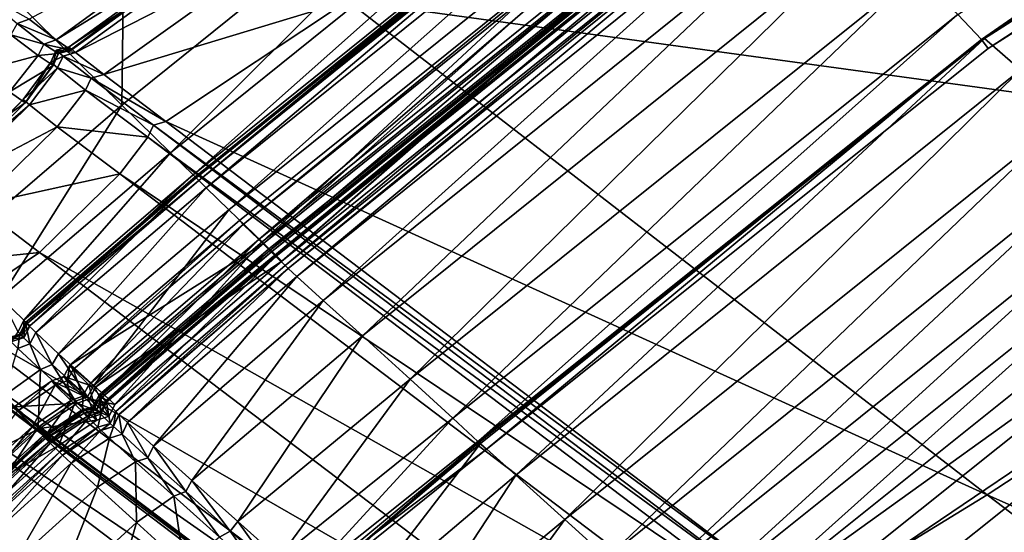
# Model space of a CAD drawing. Header units: millimetres. Extents: x 2387 to 13955, y -4964 to 364.
# Tile 208 of 656: x 6275 to 6290, y -4375 to -4367. Entities that reach past the tile are written whole.
import ezdxf

# ---------------------------------------------------------------- set-up
doc = ezdxf.new("R2010")
doc.units = ezdxf.units.MM
doc.header["$MEASUREMENT"] = 0
doc.layers.add('Predefinito', color=7, linetype='Continuous', true_color=0x000000)

msp = doc.modelspace()

# ---------------------------------------------------------------- linework, layer by layer
at = {"layer": 'Predefinito'}
for points in [[(6276.259, -4368.312, 440.65), (6268.627, -4360.802, 485.843), (6276.431, -4354.514, 485.832)], [(6276.431, -4354.514, 485.832), (6284.064, -4362.026, 440.634), (6276.259, -4368.312, 440.65)], [(6289.563, -4367.298, 16.179), (6289.201, -4366.909, 16.202), (6300.706, -4359.576, 16.2)], [(6300.706, -4359.576, 16.2), (6301.032, -4359.994, 16.173), (6289.563, -4367.298, 16.179)], [(6289.563, -4367.298, 16.179), (6301.032, -4359.994, 16.173), (6301.114, -4359.946, 15.65)], [(6301.114, -4359.946, 15.65), (6289.609, -4367.279, 15.651), (6289.563, -4367.298, 16.179)], [(6289.668, -4367.434, 16.347), (6289.563, -4367.298, 16.179), (6301.032, -4359.994, 16.173)], [(6301.032, -4359.994, 16.173), (6289.563, -4367.298, 16.179), (6289.668, -4367.434, 16.347)], [(6290.168, -4367.767, 14.741), (6289.609, -4367.279, 15.651), (6301.114, -4359.946, 15.65)], [(6301.032, -4359.994, 16.173), (6301.113, -4360.149, 16.339), (6289.668, -4367.434, 16.347)], [(6289.668, -4367.434, 16.347), (6301.113, -4360.149, 16.339), (6301.032, -4359.994, 16.173)], [(6268.627, -4360.802, 485.843), (6276.259, -4368.312, 440.65), (6273.631, -4370.565, 440.699)], [(6297.591, -4369.144, 730.455), (6287.687, -4361.092, 775.662), (6279.752, -4366.699, 775.645)], [(6287.687, -4361.092, 775.662), (6297.591, -4369.144, 730.455), (6309.516, -4362.846, 730.475)], [(6277.011, -4369.05, 435.609), (6276.259, -4368.312, 440.65), (6284.064, -4362.026, 440.634)], [(6284.064, -4362.026, 440.634), (6284.812, -4362.769, 435.589), (6277.011, -4369.05, 435.609)], [(6277.362, -4369.394, 433.82), (6277.011, -4369.05, 435.609), (6284.812, -4362.769, 435.589)], [(6284.812, -4362.769, 435.589), (6285.149, -4363.123, 433.804), (6277.362, -4369.394, 433.82)], [(6277.449, -4369.478, 433.643), (6277.362, -4369.394, 433.82), (6285.149, -4363.123, 433.804)], [(6277.562, -4369.593, 430.067), (6277.39, -4369.424, 432.485), (6285.19, -4363.141, 432.488)], [(6285.19, -4363.141, 432.488), (6277.39, -4369.424, 432.485), (6277.405, -4369.437, 433.437)], [(6277.405, -4369.437, 433.437), (6285.19, -4363.164, 433.439), (6285.19, -4363.141, 432.488)], [(6285.19, -4363.164, 433.439), (6277.405, -4369.437, 433.437), (6277.449, -4369.478, 433.643)], [(6285.149, -4363.123, 433.804), (6285.225, -4363.212, 433.635), (6277.449, -4369.478, 433.643)], [(6277.449, -4369.478, 433.643), (6285.225, -4363.212, 433.635), (6285.19, -4363.164, 433.439)], [(6285.19, -4363.141, 432.488), (6285.37, -4363.31, 430.056), (6277.562, -4369.593, 430.067)], [(6277.911, -4369.933, 427.698), (6277.562, -4369.593, 430.067), (6285.37, -4363.31, 430.056)], [(6285.37, -4363.31, 430.056), (6285.699, -4363.67, 427.674), (6277.911, -4369.933, 427.698)], [(6278.428, -4370.432, 426.894), (6277.911, -4369.933, 427.698), (6285.699, -4363.67, 427.674)], [(6285.699, -4363.67, 427.674), (6286.147, -4364.219, 426.874), (6278.428, -4370.432, 426.894)], [(6278.137, -4370.159, 423.29), (6278.08, -4370.099, 425.707), (6285.865, -4363.833, 425.722)], [(6285.865, -4363.833, 425.722), (6278.08, -4370.099, 425.707), (6278.448, -4370.453, 426.656)], [(6285.865, -4363.833, 425.722), (6285.944, -4363.875, 423.292), (6278.137, -4370.159, 423.29)], [(6278.448, -4370.453, 426.656), (6286.165, -4364.236, 426.665), (6285.865, -4363.833, 425.722)], [(6278.375, -4370.393, 420.883), (6278.137, -4370.159, 423.29), (6285.944, -4363.875, 423.292)], [(6285.944, -4363.875, 423.292), (6286.176, -4364.111, 420.871), (6278.375, -4370.393, 420.883)], [(6278.549, -4370.562, 419.962), (6278.375, -4370.393, 420.883), (6286.176, -4364.111, 420.871)], [(6286.176, -4364.111, 420.871), (6286.335, -4364.29, 419.95), (6278.549, -4370.562, 419.962)], [(6278.734, -4370.728, 426.824), (6278.428, -4370.432, 426.894), (6286.147, -4364.219, 426.874)], [(6286.165, -4364.236, 426.665), (6278.448, -4370.453, 426.656), (6278.734, -4370.728, 426.824)], [(6278.641, -4370.657, 412.574), (6278.528, -4370.544, 417.722), (6286.327, -4364.26, 417.732)], [(6286.327, -4364.26, 417.732), (6278.528, -4370.544, 417.722), (6278.571, -4370.584, 419.576)], [(6278.626, -4370.636, 419.776), (6278.549, -4370.562, 419.962), (6286.335, -4364.29, 419.95)], [(6278.571, -4370.584, 419.576), (6286.355, -4364.31, 419.581), (6286.327, -4364.26, 417.732)], [(6286.335, -4364.29, 419.95), (6286.401, -4364.37, 419.772), (6278.626, -4370.636, 419.776)], [(6286.327, -4364.26, 417.732), (6286.445, -4364.369, 412.58), (6278.641, -4370.657, 412.574)], [(6286.147, -4364.219, 426.874), (6286.406, -4364.546, 426.817), (6278.734, -4370.728, 426.824)], [(6278.734, -4370.728, 426.824), (6286.406, -4364.546, 426.817), (6286.165, -4364.236, 426.665)], [(6286.355, -4364.31, 419.581), (6278.571, -4370.584, 419.576), (6278.626, -4370.636, 419.776)], [(6278.626, -4370.636, 419.776), (6286.401, -4364.37, 419.772), (6286.355, -4364.31, 419.581)], [(6278.784, -4370.798, 360.749), (6278.641, -4370.657, 412.574), (6286.445, -4364.369, 412.58)], [(6286.445, -4364.369, 412.58), (6286.587, -4364.509, 360.75), (6278.784, -4370.798, 360.749)], [(6278.832, -4370.845, 218.865), (6278.784, -4370.798, 360.749), (6286.587, -4364.509, 360.75)], [(6286.587, -4364.509, 360.75), (6286.635, -4364.556, 218.865), (6278.832, -4370.845, 218.865)], [(6286.635, -4364.556, 218.865), (6286.635, -4364.556, 77.86), (6278.832, -4370.845, 77.86)], [(6278.832, -4370.845, 77.86), (6278.832, -4370.845, 218.865), (6286.635, -4364.556, 218.865)], [(6278.968, -4370.968, 25.297), (6278.832, -4370.845, 28.672), (6286.635, -4364.556, 28.67)], [(6286.635, -4364.556, 77.86), (6286.635, -4364.556, 28.67), (6278.832, -4370.845, 28.672)], [(6278.832, -4370.845, 28.672), (6278.832, -4370.845, 77.86), (6286.635, -4364.556, 77.86)], [(6286.635, -4364.556, 28.67), (6286.771, -4364.68, 25.291), (6278.968, -4370.968, 25.297)], [(6279.374, -4371.337, 21.729), (6278.968, -4370.968, 25.297), (6286.771, -4364.68, 25.291)], [(6286.771, -4364.68, 25.291), (6287.179, -4365.05, 21.717), (6279.374, -4371.337, 21.729)], [(6279.981, -4371.887, 18.709), (6279.374, -4371.337, 21.729), (6287.179, -4365.05, 21.717)], [(6287.179, -4365.05, 21.717), (6287.79, -4365.606, 18.688), (6279.981, -4371.887, 18.709)], [(6274.821, -4366.979, 788.438), (6275.241, -4367.303, 786.124), (6278.045, -4365.249, 786.158)], [(6278.288, -4365.417, 783.751), (6278.045, -4365.249, 786.158), (6275.241, -4367.303, 786.124)], [(6278.36, -4365.445, 782.418), (6278.267, -4365.361, 782.592), (6275.44, -4367.408, 782.569)], [(6275.478, -4367.445, 782.802), (6275.44, -4367.408, 782.569), (6278.267, -4365.361, 782.592)], [(6278.267, -4365.361, 782.592), (6278.303, -4365.403, 782.799), (6275.478, -4367.445, 782.802)], [(6275.241, -4367.303, 786.124), (6275.473, -4367.459, 783.758), (6278.288, -4365.417, 783.751)], [(6275.44, -4367.408, 782.569), (6275.541, -4367.495, 782.37), (6278.36, -4365.445, 782.418)], [(6275.473, -4367.459, 783.758), (6275.478, -4367.445, 782.802), (6278.303, -4365.403, 782.799)], [(6278.303, -4365.403, 782.799), (6278.288, -4365.417, 783.751), (6275.473, -4367.459, 783.758)], [(6278.787, -4365.832, 780.646), (6278.36, -4365.445, 782.418), (6275.541, -4367.495, 782.37)], [(6280.719, -4372.555, 16.976), (6279.981, -4371.887, 18.709), (6287.79, -4365.606, 18.688)], [(6287.79, -4365.606, 18.688), (6288.537, -4366.285, 16.944), (6280.719, -4372.555, 16.976)], [(6275.541, -4367.495, 782.37), (6275.977, -4367.837, 780.585), (6278.787, -4365.832, 780.646)], [(6279.752, -4366.699, 775.645), (6278.787, -4365.832, 780.646), (6275.977, -4367.837, 780.585)], [(6281.383, -4373.16, 16.238), (6280.719, -4372.555, 16.976), (6288.537, -4366.285, 16.944)], [(6288.537, -4366.285, 16.944), (6289.201, -4366.909, 16.202), (6281.383, -4373.16, 16.238)], [(6274.06, -4366.551, 789.2), (6274.635, -4367.048, 788.39), (6274.821, -4366.979, 788.438)], [(6275.977, -4367.837, 780.585), (6276.94, -4368.564, 775.593), (6279.752, -4366.699, 775.645)], [(6289.654, -4374.346, 730.443), (6279.752, -4366.699, 775.645), (6276.94, -4368.564, 775.593)], [(6279.752, -4366.699, 775.645), (6289.654, -4374.346, 730.443), (6297.591, -4369.144, 730.455)], [(6275.051, -4367.367, 786.1), (6274.635, -4367.048, 788.39), (6274.539, -4367.221, 788.438)], [(6275.241, -4367.303, 786.124), (6274.821, -4366.979, 788.438), (6274.635, -4367.048, 788.39)], [(6274.635, -4367.048, 788.39), (6275.051, -4367.367, 786.1), (6275.241, -4367.303, 786.124)], [(6281.768, -4373.521, 16.204), (6281.383, -4373.16, 16.238), (6289.201, -4366.909, 16.202)], [(6289.201, -4366.909, 16.202), (6289.563, -4367.298, 16.179), (6281.768, -4373.521, 16.204)], [(6274.959, -4367.545, 786.124), (6274.539, -4367.221, 788.438), (6274.09, -4367.775, 788.511)], [(6274.539, -4367.221, 788.438), (6274.959, -4367.545, 786.124), (6275.051, -4367.367, 786.1)], [(6275.473, -4367.459, 783.758), (6275.241, -4367.303, 786.124), (6275.051, -4367.367, 786.1)], [(6281.895, -4373.644, 16.358), (6281.768, -4373.521, 16.204), (6289.563, -4367.298, 16.179)], [(6281.783, -4373.537, 16.182), (6289.563, -4367.298, 16.179), (6289.609, -4367.279, 15.651)], [(6289.609, -4367.279, 15.651), (6281.81, -4373.553, 15.657), (6281.783, -4373.537, 16.182)], [(6289.563, -4367.298, 16.179), (6281.783, -4373.537, 16.182), (6281.895, -4373.644, 16.358)], [(6282.358, -4374.046, 14.76), (6281.81, -4373.553, 15.657), (6289.609, -4367.279, 15.651)], [(6289.563, -4367.298, 16.179), (6289.668, -4367.434, 16.347), (6281.895, -4373.644, 16.358)], [(6281.895, -4373.644, 16.358), (6289.668, -4367.434, 16.347), (6289.563, -4367.298, 16.179)], [(6289.609, -4367.279, 15.651), (6290.168, -4367.767, 14.741), (6282.358, -4374.046, 14.76)], [(6275.276, -4367.515, 783.762), (6275.051, -4367.367, 786.1), (6274.959, -4367.545, 786.124)], [(6275.051, -4367.367, 786.1), (6275.276, -4367.515, 783.762), (6275.473, -4367.459, 783.758)], [(6275.346, -4367.552, 782.338), (6275.241, -4367.461, 782.554), (6275.158, -4367.649, 782.569)], [(6275.196, -4367.686, 782.802), (6275.158, -4367.649, 782.569), (6275.241, -4367.461, 782.554)], [(6275.191, -4367.701, 783.758), (6275.196, -4367.686, 782.802), (6275.279, -4367.498, 782.804)], [(6275.279, -4367.498, 782.804), (6275.276, -4367.515, 783.762), (6275.191, -4367.701, 783.758)], [(6275.241, -4367.461, 782.554), (6275.279, -4367.498, 782.804), (6275.196, -4367.686, 782.802)], [(6275.541, -4367.495, 782.37), (6275.44, -4367.408, 782.569), (6275.241, -4367.461, 782.554)], [(6275.279, -4367.498, 782.804), (6275.241, -4367.461, 782.554), (6275.44, -4367.408, 782.569)], [(6275.241, -4367.461, 782.554), (6275.346, -4367.552, 782.338), (6275.541, -4367.495, 782.37)], [(6275.478, -4367.445, 782.802), (6275.473, -4367.459, 783.758), (6275.276, -4367.515, 783.762)], [(6275.276, -4367.515, 783.762), (6275.279, -4367.498, 782.804), (6275.478, -4367.445, 782.802)], [(6275.44, -4367.408, 782.569), (6275.478, -4367.445, 782.802), (6275.279, -4367.498, 782.804)], [(6275.977, -4367.837, 780.585), (6275.541, -4367.495, 782.37), (6275.346, -4367.552, 782.338)], [(6274.09, -4367.775, 788.511), (6274.517, -4368.107, 786.158), (6274.959, -4367.545, 786.124)], [(6275.191, -4367.701, 783.758), (6274.959, -4367.545, 786.124), (6274.517, -4368.107, 786.158)], [(6275.259, -4367.737, 782.37), (6275.158, -4367.649, 782.569), (6274.728, -4368.226, 782.592)], [(6274.768, -4368.265, 782.799), (6274.728, -4368.226, 782.592), (6275.158, -4367.649, 782.569)], [(6275.158, -4367.649, 782.569), (6275.196, -4367.686, 782.802), (6274.768, -4368.265, 782.799)], [(6274.959, -4367.545, 786.124), (6275.191, -4367.701, 783.758), (6275.276, -4367.515, 783.762)], [(6275.158, -4367.649, 782.569), (6275.259, -4367.737, 782.37), (6275.346, -4367.552, 782.338)], [(6275.783, -4367.897, 780.544), (6275.346, -4367.552, 782.338), (6275.259, -4367.737, 782.37)], [(6275.346, -4367.552, 782.338), (6275.783, -4367.897, 780.544), (6275.977, -4367.837, 780.585)], [(6274.517, -4368.107, 786.158), (6274.759, -4368.275, 783.751), (6275.191, -4367.701, 783.758)], [(6274.728, -4368.226, 782.592), (6274.825, -4368.308, 782.418), (6275.259, -4367.737, 782.37)], [(6275.196, -4367.686, 782.802), (6275.191, -4367.701, 783.758), (6274.759, -4368.275, 783.751)], [(6274.759, -4368.275, 783.751), (6274.768, -4368.265, 782.799), (6275.196, -4367.686, 782.802)], [(6275.695, -4368.078, 780.585), (6275.259, -4367.737, 782.37), (6274.825, -4368.308, 782.418)], [(6275.259, -4367.737, 782.37), (6275.695, -4368.078, 780.585), (6275.783, -4367.897, 780.544)], [(6283.115, -4374.732, 13.908), (6282.358, -4374.046, 14.76), (6290.168, -4367.767, 14.741)], [(6290.168, -4367.767, 14.741), (6290.93, -4368.459, 13.874), (6283.115, -4374.732, 13.908)], [(6276.745, -4368.622, 775.558), (6275.783, -4367.897, 780.544), (6275.695, -4368.078, 780.585)], [(6276.94, -4368.564, 775.593), (6275.977, -4367.837, 780.585), (6275.783, -4367.897, 780.544)], [(6275.783, -4367.897, 780.544), (6276.745, -4368.622, 775.558), (6276.94, -4368.564, 775.593)], [(6274.759, -4368.275, 783.751), (6274.517, -4368.107, 786.158), (6273.275, -4369.322, 786.17)], [(6274.825, -4368.308, 782.418), (6275.257, -4368.646, 780.646), (6275.695, -4368.078, 780.585)], [(6276.659, -4368.806, 775.593), (6275.695, -4368.078, 780.585), (6275.257, -4368.646, 780.646)], [(6275.695, -4368.078, 780.585), (6276.659, -4368.806, 775.593), (6276.745, -4368.622, 775.558)], [(6274.825, -4368.308, 782.418), (6274.728, -4368.226, 782.592), (6273.491, -4369.447, 782.599)], [(6273.531, -4369.486, 782.798), (6273.491, -4369.447, 782.599), (6274.728, -4368.226, 782.592)], [(6273.521, -4369.494, 783.748), (6273.531, -4369.486, 782.798), (6274.768, -4368.265, 782.799)], [(6274.768, -4368.265, 782.799), (6274.759, -4368.275, 783.751), (6273.521, -4369.494, 783.748)], [(6274.728, -4368.226, 782.592), (6274.768, -4368.265, 782.799), (6273.531, -4369.486, 782.798)], [(6273.275, -4369.322, 786.17), (6273.521, -4369.494, 783.748), (6274.759, -4368.275, 783.751)], [(6273.491, -4369.447, 782.599), (6273.586, -4369.527, 782.434), (6274.825, -4368.308, 782.418)], [(6275.257, -4368.646, 780.646), (6274.825, -4368.308, 782.418), (6273.586, -4369.527, 782.434)], [(6274.381, -4371.299, 435.667), (6273.631, -4370.565, 440.699), (6276.259, -4368.312, 440.65)], [(6276.259, -4368.312, 440.65), (6277.011, -4369.05, 435.609), (6274.381, -4371.299, 435.667)], [(6286.838, -4376.071, 730.406), (6276.94, -4368.564, 775.593), (6276.745, -4368.622, 775.558)], [(6276.94, -4368.564, 775.593), (6286.838, -4376.071, 730.406), (6289.654, -4374.346, 730.443)], [(6283.77, -4375.325, 13.515), (6283.115, -4374.732, 13.908), (6290.93, -4368.459, 13.874)], [(6290.93, -4368.459, 13.874), (6291.585, -4369.055, 13.477), (6283.77, -4375.325, 13.515)], [(6273.586, -4369.527, 782.434), (6274.017, -4369.863, 780.667), (6275.257, -4368.646, 780.646)], [(6276.224, -4369.376, 775.645), (6275.257, -4368.646, 780.646), (6274.017, -4369.863, 780.667)], [(6275.257, -4368.646, 780.646), (6276.224, -4369.376, 775.645), (6276.659, -4368.806, 775.593)], [(6286.641, -4376.125, 730.381), (6276.745, -4368.622, 775.558), (6276.659, -4368.806, 775.593)], [(6276.745, -4368.622, 775.558), (6286.641, -4376.125, 730.381), (6286.838, -4376.071, 730.406)], [(6286.557, -4376.312, 730.406), (6276.659, -4368.806, 775.593), (6276.224, -4369.376, 775.645)], [(6276.659, -4368.806, 775.593), (6286.557, -4376.312, 730.406), (6286.641, -4376.125, 730.381)], [(6274.74, -4371.643, 433.865), (6274.381, -4371.299, 435.667), (6277.011, -4369.05, 435.609)], [(6277.011, -4369.05, 435.609), (6277.362, -4369.394, 433.82), (6274.74, -4371.643, 433.865)], [(6284.331, -4375.833, 13.423), (6283.77, -4375.325, 13.515), (6291.585, -4369.055, 13.477)], [(6291.585, -4369.055, 13.477), (6292.145, -4369.566, 13.384), (6284.331, -4375.833, 13.423)], [(6324.83, -4390.007, 608.078), (6297.591, -4369.144, 730.455), (6289.654, -4374.346, 730.443)], [(6274.017, -4369.863, 780.667), (6274.984, -4370.595, 775.663), (6276.224, -4369.376, 775.645)], [(6274.834, -4371.729, 433.663), (6274.74, -4371.643, 433.865), (6277.362, -4369.394, 433.82)], [(6274.926, -4371.836, 430.099), (6274.765, -4371.678, 432.475), (6277.39, -4369.424, 432.485)], [(6277.405, -4369.437, 433.437), (6277.39, -4369.424, 432.485), (6274.765, -4371.678, 432.475)], [(6274.765, -4371.678, 432.475), (6274.789, -4371.692, 433.431), (6277.405, -4369.437, 433.437)], [(6277.449, -4369.478, 433.643), (6277.405, -4369.437, 433.437), (6274.789, -4371.692, 433.431)], [(6274.789, -4371.692, 433.431), (6274.834, -4371.729, 433.663), (6277.449, -4369.478, 433.643)], [(6277.362, -4369.394, 433.82), (6277.449, -4369.478, 433.643), (6274.834, -4371.729, 433.663)], [(6277.39, -4369.424, 432.485), (6277.562, -4369.593, 430.067), (6274.926, -4371.836, 430.099)], [(6286.127, -4376.888, 730.443), (6276.224, -4369.376, 775.645), (6274.984, -4370.595, 775.663)], [(6276.224, -4369.376, 775.645), (6286.127, -4376.888, 730.443), (6286.557, -4376.312, 730.406)], [(6275.276, -4372.163, 427.769), (6274.926, -4371.836, 430.099), (6277.562, -4369.593, 430.067)], [(6277.562, -4369.593, 430.067), (6277.911, -4369.933, 427.698), (6275.276, -4372.163, 427.769)], [(6284.804, -4376.266, 13.471), (6284.331, -4375.833, 13.423), (6292.145, -4369.566, 13.384)], [(6292.145, -4369.566, 13.384), (6292.618, -4370.005, 13.43), (6284.804, -4376.266, 13.471)], [(6274.984, -4370.595, 775.663), (6274.017, -4369.863, 780.667), (6272.574, -4370.843, 780.516)], [(6275.822, -4372.655, 426.951), (6275.276, -4372.163, 427.769), (6277.911, -4369.933, 427.698)], [(6277.911, -4369.933, 427.698), (6278.428, -4370.432, 426.894), (6275.822, -4372.655, 426.951)], [(6285.217, -4376.645, 13.477), (6284.804, -4376.266, 13.471), (6292.618, -4370.005, 13.43)], [(6292.618, -4370.005, 13.43), (6293.035, -4370.39, 13.434), (6285.217, -4376.645, 13.477)], [(6275.504, -4372.406, 423.284), (6275.453, -4372.34, 425.66), (6278.08, -4370.099, 425.707)], [(6278.448, -4370.453, 426.656), (6278.08, -4370.099, 425.707), (6275.453, -4372.34, 425.66)], [(6278.08, -4370.099, 425.707), (6278.137, -4370.159, 423.29), (6275.504, -4372.406, 423.284)], [(6275.746, -4372.642, 420.921), (6275.504, -4372.406, 423.284), (6278.137, -4370.159, 423.29)], [(6278.137, -4370.159, 423.29), (6278.375, -4370.393, 420.883), (6275.746, -4372.642, 420.921)], [(6275.929, -4372.813, 419.997), (6275.746, -4372.642, 420.921), (6278.375, -4370.393, 420.883)], [(6278.375, -4370.393, 420.883), (6278.549, -4370.562, 419.962), (6275.929, -4372.813, 419.997)], [(6285.217, -4376.645, 13.477), (6293.035, -4370.39, 13.434), (6293.424, -4370.739, 13.212)], [(6275.453, -4372.34, 425.66), (6275.848, -4372.682, 426.627), (6278.448, -4370.453, 426.656)], [(6276.15, -4372.948, 426.839), (6275.822, -4372.655, 426.951), (6278.428, -4370.432, 426.894)], [(6278.734, -4370.728, 426.824), (6278.448, -4370.453, 426.656), (6275.848, -4372.682, 426.627)], [(6276.018, -4372.915, 412.554), (6275.905, -4372.8, 417.692), (6278.528, -4370.544, 417.722)], [(6278.571, -4370.584, 419.576), (6278.528, -4370.544, 417.722), (6275.905, -4372.8, 417.692)], [(6278.528, -4370.544, 417.722), (6278.641, -4370.657, 412.574), (6276.018, -4372.915, 412.554)], [(6278.428, -4370.432, 426.894), (6278.734, -4370.728, 426.824), (6276.15, -4372.948, 426.839)], [(6272.574, -4370.843, 780.516), (6273.534, -4371.568, 775.534), (6274.984, -4370.595, 775.663)], [(6284.888, -4378.108, 730.455), (6274.984, -4370.595, 775.663), (6273.534, -4371.568, 775.534)], [(6274.984, -4370.595, 775.663), (6284.888, -4378.108, 730.455), (6286.127, -4376.888, 730.443)], [(6275.905, -4372.8, 417.692), (6275.953, -4372.838, 419.56), (6278.571, -4370.584, 419.576)], [(6276.012, -4372.888, 419.786), (6275.929, -4372.813, 419.997), (6278.549, -4370.562, 419.962)], [(6278.626, -4370.636, 419.776), (6278.571, -4370.584, 419.576), (6275.953, -4372.838, 419.56)], [(6275.953, -4372.838, 419.56), (6276.012, -4372.888, 419.786), (6278.626, -4370.636, 419.776)], [(6278.549, -4370.562, 419.962), (6278.626, -4370.636, 419.776), (6276.012, -4372.888, 419.786)], [(6276.163, -4373.059, 360.746), (6276.018, -4372.915, 412.554), (6278.641, -4370.657, 412.574)], [(6278.641, -4370.657, 412.574), (6278.784, -4370.798, 360.749), (6276.163, -4373.059, 360.746)], [(6275.848, -4372.682, 426.627), (6276.15, -4372.948, 426.839), (6278.734, -4370.728, 426.824)], [(6276.211, -4373.107, 218.867), (6276.163, -4373.059, 360.746), (6278.784, -4370.798, 360.749)], [(6278.784, -4370.798, 360.749), (6278.832, -4370.845, 218.865), (6276.211, -4373.107, 218.867)], [(6276.211, -4373.107, 77.862), (6276.211, -4373.107, 218.867), (6278.832, -4370.845, 218.865)], [(6278.832, -4370.845, 218.865), (6278.832, -4370.845, 77.86), (6276.211, -4373.107, 77.862)], [(6276.211, -4373.106, 28.679), (6276.211, -4373.107, 77.862), (6278.832, -4370.845, 77.86)], [(6278.832, -4370.845, 77.86), (6278.832, -4370.845, 28.672), (6276.211, -4373.106, 28.679)], [(6276.345, -4373.228, 25.314), (6276.211, -4373.106, 28.679), (6278.832, -4370.845, 28.672)], [(6278.832, -4370.845, 28.672), (6278.968, -4370.968, 25.297), (6276.345, -4373.228, 25.314)], [(6293.424, -4370.739, 13.212), (6285.598, -4376.991, 13.256), (6285.217, -4376.645, 13.477)], [(6285.598, -4376.991, 13.256), (6293.424, -4370.739, 13.212), (6294.032, -4371.284, 12.873)], [(6276.748, -4373.592, 21.767), (6276.345, -4373.228, 25.314), (6278.968, -4370.968, 25.297)], [(6278.968, -4370.968, 25.297), (6279.374, -4371.337, 21.729), (6276.748, -4373.592, 21.767)], [(6281.845, -4378.492, 729.908), (6272.017, -4371.046, 774.891), (6272.426, -4371.447, 775.148)], [(6282.319, -4378.871, 730.091), (6272.465, -4371.402, 775.148), (6272.017, -4371.046, 774.891)], [(6272.017, -4371.046, 774.891), (6281.845, -4378.492, 729.908), (6282.319, -4378.871, 730.091)], [(6274.381, -4371.299, 435.667), (6274.74, -4371.643, 433.865), (6274.65, -4371.822, 433.895)], [(6294.032, -4371.284, 12.873), (6286.201, -4377.537, 12.917), (6285.598, -4376.991, 13.256)], [(6287.279, -4378.512, 12.568), (6286.201, -4377.537, 12.917), (6294.032, -4371.284, 12.873)], [(6294.032, -4371.284, 12.873), (6295.109, -4372.257, 12.524), (6287.279, -4378.512, 12.568)], [(6282.279, -4378.916, 730.091), (6272.426, -4371.447, 775.148), (6272.722, -4372.487, 775.534)], [(6272.426, -4371.447, 775.148), (6282.279, -4378.916, 730.091), (6281.845, -4378.492, 729.908)], [(6272.465, -4371.402, 775.148), (6282.319, -4378.871, 730.091), (6283.425, -4379.07, 730.364)], [(6283.425, -4379.07, 730.364), (6273.534, -4371.568, 775.534), (6272.465, -4371.402, 775.148)], [(6277.342, -4374.128, 18.774), (6276.748, -4373.592, 21.767), (6279.374, -4371.337, 21.729)], [(6279.374, -4371.337, 21.729), (6279.981, -4371.887, 18.709), (6277.342, -4374.128, 18.774)], [(6273.534, -4371.568, 775.534), (6283.425, -4379.07, 730.364), (6284.888, -4378.108, 730.455)], [(6274.747, -4371.912, 433.676), (6274.65, -4371.822, 433.895), (6274.74, -4371.643, 433.865)], [(6274.83, -4372.009, 430.121), (6274.677, -4371.858, 432.469), (6274.765, -4371.678, 432.475)], [(6274.789, -4371.692, 433.431), (6274.765, -4371.678, 432.475), (6274.677, -4371.858, 432.469)], [(6274.677, -4371.858, 432.469), (6274.702, -4371.875, 433.428), (6274.789, -4371.692, 433.431)], [(6274.834, -4371.729, 433.663), (6274.789, -4371.692, 433.431), (6274.702, -4371.875, 433.428)], [(6274.702, -4371.875, 433.428), (6274.747, -4371.912, 433.676), (6274.834, -4371.729, 433.663)], [(6274.74, -4371.643, 433.865), (6274.834, -4371.729, 433.663), (6274.747, -4371.912, 433.676)], [(6274.765, -4371.678, 432.475), (6274.926, -4371.836, 430.099), (6274.83, -4372.009, 430.121)], [(6274.646, -4372.08, 430.099), (6274.486, -4371.921, 432.475), (6274.677, -4371.858, 432.469)], [(6274.702, -4371.875, 433.428), (6274.677, -4371.858, 432.469), (6274.486, -4371.921, 432.475)], [(6274.486, -4371.921, 432.475), (6274.509, -4371.935, 433.431), (6274.702, -4371.875, 433.428)], [(6274.747, -4371.912, 433.676), (6274.702, -4371.875, 433.428), (6274.509, -4371.935, 433.431)], [(6274.509, -4371.935, 433.431), (6274.554, -4371.973, 433.663), (6274.747, -4371.912, 433.676)], [(6274.65, -4371.822, 433.895), (6274.747, -4371.912, 433.676), (6274.554, -4371.973, 433.663)], [(6274.677, -4371.858, 432.469), (6274.83, -4372.009, 430.121), (6274.646, -4372.08, 430.099)], [(6275.176, -4372.332, 427.817), (6274.83, -4372.009, 430.121), (6274.926, -4371.836, 430.099)], [(6274.926, -4371.836, 430.099), (6275.276, -4372.163, 427.769), (6275.176, -4372.332, 427.817)], [(6278.05, -4374.762, 17.072), (6277.342, -4374.128, 18.774), (6279.981, -4371.887, 18.709)], [(6279.981, -4371.887, 18.709), (6280.719, -4372.555, 16.976), (6278.05, -4374.762, 17.072)], [(6274.996, -4372.407, 427.769), (6274.646, -4372.08, 430.099), (6274.83, -4372.009, 430.121)], [(6274.83, -4372.009, 430.121), (6275.176, -4372.332, 427.817), (6274.996, -4372.407, 427.769)], [(6274.646, -4372.08, 430.099), (6274.996, -4372.407, 427.769), (6274.422, -4372.818, 427.698)], [(6275.726, -4372.829, 426.989), (6275.176, -4372.332, 427.817), (6275.276, -4372.163, 427.769)], [(6275.276, -4372.163, 427.769), (6275.822, -4372.655, 426.951), (6275.726, -4372.829, 426.989)], [(6275.541, -4372.899, 426.951), (6274.996, -4372.407, 427.769), (6275.176, -4372.332, 427.817)], [(6275.176, -4372.332, 427.817), (6275.726, -4372.829, 426.989), (6275.541, -4372.899, 426.951)], [(6275.41, -4372.581, 423.279), (6275.36, -4372.516, 425.63), (6275.453, -4372.34, 425.66)], [(6275.848, -4372.682, 426.627), (6275.453, -4372.34, 425.66), (6275.36, -4372.516, 425.63)], [(6275.453, -4372.34, 425.66), (6275.504, -4372.406, 423.284), (6275.41, -4372.581, 423.279)], [(6289.187, -4379.98, 12.303), (6287.279, -4378.512, 12.568), (6295.109, -4372.257, 12.524)], [(6295.109, -4372.257, 12.524), (6297.015, -4373.725, 12.259), (6289.187, -4379.98, 12.303)], [(6282.613, -4379.989, 730.364), (6272.722, -4372.487, 775.534), (6271.934, -4374.047, 775.663)], [(6272.722, -4372.487, 775.534), (6282.613, -4379.989, 730.364), (6282.279, -4378.916, 730.091)], [(6274.96, -4373.302, 426.894), (6274.422, -4372.818, 427.698), (6274.996, -4372.407, 427.769)], [(6274.996, -4372.407, 427.769), (6275.541, -4372.899, 426.951), (6274.96, -4373.302, 426.894)], [(6275.224, -4372.65, 423.284), (6275.173, -4372.584, 425.66), (6275.36, -4372.516, 425.63)], [(6275.757, -4372.862, 426.607), (6275.36, -4372.516, 425.63), (6275.173, -4372.584, 425.66)], [(6275.36, -4372.516, 425.63), (6275.41, -4372.581, 423.279), (6275.224, -4372.65, 423.284)], [(6275.36, -4372.516, 425.63), (6275.757, -4372.862, 426.607), (6275.848, -4372.682, 426.627)], [(6275.655, -4372.82, 420.946), (6275.41, -4372.581, 423.279), (6275.504, -4372.406, 423.284)], [(6275.504, -4372.406, 423.284), (6275.746, -4372.642, 420.921), (6275.655, -4372.82, 420.946)], [(6274.641, -4373.05, 423.29), (6274.59, -4372.985, 425.707), (6275.173, -4372.584, 425.66)], [(6275.568, -4372.927, 426.627), (6275.173, -4372.584, 425.66), (6274.59, -4372.985, 425.707)], [(6275.173, -4372.584, 425.66), (6275.224, -4372.65, 423.284), (6274.641, -4373.05, 423.29)], [(6274.88, -4373.282, 420.883), (6274.641, -4373.05, 423.29), (6275.224, -4372.65, 423.284)], [(6275.224, -4372.65, 423.284), (6275.467, -4372.886, 420.921), (6274.88, -4373.282, 420.883)], [(6275.173, -4372.584, 425.66), (6275.568, -4372.927, 426.627), (6275.757, -4372.862, 426.607)], [(6275.467, -4372.886, 420.921), (6275.224, -4372.65, 423.284), (6275.41, -4372.581, 423.279)], [(6275.41, -4372.581, 423.279), (6275.655, -4372.82, 420.946), (6275.467, -4372.886, 420.921)], [(6275.841, -4372.994, 420.021), (6275.655, -4372.82, 420.946), (6275.746, -4372.642, 420.921)], [(6276.06, -4373.129, 426.848), (6275.726, -4372.829, 426.989), (6275.822, -4372.655, 426.951)], [(6275.746, -4372.642, 420.921), (6275.929, -4372.813, 419.997), (6275.841, -4372.994, 420.021)], [(6276.15, -4372.948, 426.839), (6275.848, -4372.682, 426.627), (6275.757, -4372.862, 426.607)], [(6275.822, -4372.655, 426.951), (6276.15, -4372.948, 426.839), (6276.06, -4373.129, 426.848)], [(6278.688, -4375.331, 16.345), (6278.05, -4374.762, 17.072), (6280.719, -4372.555, 16.976)], [(6280.719, -4372.555, 16.976), (6281.383, -4373.16, 16.238), (6278.688, -4375.331, 16.345)], [(6274.422, -4372.818, 427.698), (6274.96, -4373.302, 426.894), (6273.676, -4374.472, 426.876)], [(6275.649, -4373.057, 419.997), (6275.467, -4372.886, 420.921), (6275.655, -4372.82, 420.946)], [(6275.869, -4373.193, 426.839), (6275.541, -4372.899, 426.951), (6275.726, -4372.829, 426.989)], [(6275.655, -4372.82, 420.946), (6275.841, -4372.994, 420.021), (6275.649, -4373.057, 419.997)], [(6275.726, -4372.829, 426.989), (6276.06, -4373.129, 426.848), (6275.869, -4373.193, 426.839)], [(6275.932, -4373.098, 412.541), (6275.818, -4372.982, 417.671), (6275.905, -4372.8, 417.692)], [(6275.953, -4372.838, 419.56), (6275.905, -4372.8, 417.692), (6275.818, -4372.982, 417.671)], [(6275.818, -4372.982, 417.671), (6275.867, -4373.021, 419.549), (6275.953, -4372.838, 419.56)], [(6275.925, -4373.072, 419.793), (6275.841, -4372.994, 420.021), (6275.929, -4372.813, 419.997)], [(6276.012, -4372.888, 419.786), (6275.953, -4372.838, 419.56), (6275.867, -4373.021, 419.549)], [(6275.905, -4372.8, 417.692), (6276.018, -4372.915, 412.554), (6275.932, -4373.098, 412.541)], [(6275.929, -4372.813, 419.997), (6276.012, -4372.888, 419.786), (6275.925, -4373.072, 419.793)], [(6274.98, -4373.322, 426.657), (6274.59, -4372.985, 425.707), (6273.306, -4374.155, 425.722)], [(6274.59, -4372.985, 425.707), (6274.98, -4373.322, 426.657), (6275.568, -4372.927, 426.627)], [(6275.059, -4373.448, 419.962), (6274.88, -4373.282, 420.883), (6275.467, -4372.886, 420.921)], [(6275.279, -4373.585, 426.824), (6274.96, -4373.302, 426.894), (6275.541, -4372.899, 426.951)], [(6275.869, -4373.193, 426.839), (6275.568, -4372.927, 426.627), (6274.98, -4373.322, 426.657)], [(6275.467, -4372.886, 420.921), (6275.649, -4373.057, 419.997), (6275.059, -4373.448, 419.962)], [(6275.541, -4372.899, 426.951), (6275.869, -4373.193, 426.839), (6275.279, -4373.585, 426.824)], [(6276.06, -4373.129, 426.848), (6275.757, -4372.862, 426.607), (6275.568, -4372.927, 426.627)], [(6275.568, -4372.927, 426.627), (6275.869, -4373.193, 426.839), (6276.06, -4373.129, 426.848)], [(6275.739, -4373.159, 412.554), (6275.626, -4373.044, 417.692), (6275.818, -4372.982, 417.671)], [(6275.867, -4373.021, 419.549), (6275.818, -4372.982, 417.671), (6275.626, -4373.044, 417.692)], [(6275.818, -4372.982, 417.671), (6275.932, -4373.098, 412.541), (6275.739, -4373.159, 412.554)], [(6275.757, -4372.862, 426.607), (6276.06, -4373.129, 426.848), (6276.15, -4372.948, 426.839)], [(6275.867, -4373.021, 419.549), (6275.925, -4373.072, 419.793), (6276.012, -4372.888, 419.786)], [(6276.078, -4373.243, 360.744), (6275.932, -4373.098, 412.541), (6276.018, -4372.915, 412.554)], [(6276.018, -4372.915, 412.554), (6276.163, -4373.059, 360.746), (6276.078, -4373.243, 360.744)], [(6274.641, -4373.05, 423.29), (6274.88, -4373.282, 420.883), (6273.595, -4374.451, 420.871)], [(6275.146, -4373.547, 412.574), (6275.034, -4373.433, 417.722), (6275.626, -4373.044, 417.692)], [(6275.674, -4373.081, 419.56), (6275.626, -4373.044, 417.692), (6275.034, -4373.433, 417.722)], [(6275.034, -4373.433, 417.722), (6275.08, -4373.47, 419.576), (6275.674, -4373.081, 419.56)], [(6275.138, -4373.52, 419.776), (6275.059, -4373.448, 419.962), (6275.649, -4373.057, 419.997)], [(6275.732, -4373.132, 419.786), (6275.674, -4373.081, 419.56), (6275.08, -4373.47, 419.576)], [(6275.08, -4373.47, 419.576), (6275.138, -4373.52, 419.776), (6275.732, -4373.132, 419.786)], [(6275.649, -4373.057, 419.997), (6275.732, -4373.132, 419.786), (6275.138, -4373.52, 419.776)], [(6275.626, -4373.044, 417.692), (6275.739, -4373.159, 412.554), (6275.146, -4373.547, 412.574)], [(6275.626, -4373.044, 417.692), (6275.674, -4373.081, 419.56), (6275.867, -4373.021, 419.549)], [(6275.732, -4373.132, 419.786), (6275.649, -4373.057, 419.997), (6275.841, -4372.994, 420.021)], [(6275.925, -4373.072, 419.793), (6275.867, -4373.021, 419.549), (6275.674, -4373.081, 419.56)], [(6275.674, -4373.081, 419.56), (6275.732, -4373.132, 419.786), (6275.925, -4373.072, 419.793)], [(6275.841, -4372.994, 420.021), (6275.925, -4373.072, 419.793), (6275.732, -4373.132, 419.786)], [(6275.884, -4373.302, 360.746), (6275.739, -4373.159, 412.554), (6275.932, -4373.098, 412.541)], [(6275.932, -4373.098, 412.541), (6276.078, -4373.243, 360.744), (6275.884, -4373.302, 360.746)], [(6276.127, -4373.291, 218.868), (6276.078, -4373.243, 360.744), (6276.163, -4373.059, 360.746)], [(6276.163, -4373.059, 360.746), (6276.211, -4373.107, 218.867), (6276.127, -4373.291, 218.868)], [(6276.26, -4373.411, 25.326), (6276.127, -4373.291, 28.683), (6276.211, -4373.106, 28.679)], [(6276.211, -4373.107, 77.862), (6276.211, -4373.106, 28.679), (6276.127, -4373.291, 28.683)], [(6276.211, -4373.107, 218.867), (6276.211, -4373.107, 77.862), (6276.127, -4373.291, 77.864)], [(6276.127, -4373.291, 77.864), (6276.127, -4373.291, 218.868), (6276.211, -4373.107, 218.867)], [(6276.127, -4373.291, 28.683), (6276.127, -4373.291, 77.864), (6276.211, -4373.107, 77.862)], [(6276.211, -4373.106, 28.679), (6276.345, -4373.228, 25.314), (6276.26, -4373.411, 25.326)], [(6273.772, -4374.615, 419.95), (6273.595, -4374.451, 420.871), (6274.88, -4373.282, 420.883)], [(6274.88, -4373.282, 420.883), (6275.059, -4373.448, 419.962), (6273.772, -4374.615, 419.95)], [(6274.98, -4373.322, 426.657), (6275.279, -4373.585, 426.824), (6275.869, -4373.193, 426.839)], [(6275.289, -4373.688, 360.749), (6275.146, -4373.547, 412.574), (6275.739, -4373.159, 412.554)], [(6275.739, -4373.159, 412.554), (6275.884, -4373.302, 360.746), (6275.289, -4373.688, 360.749)], [(6275.933, -4373.35, 218.867), (6275.884, -4373.302, 360.746), (6276.078, -4373.243, 360.744)], [(6276.078, -4373.243, 360.744), (6276.127, -4373.291, 218.868), (6275.933, -4373.35, 218.867)], [(6275.933, -4373.349, 28.679), (6275.933, -4373.35, 77.862), (6276.127, -4373.291, 77.864)], [(6276.127, -4373.291, 77.864), (6276.127, -4373.291, 28.683), (6275.933, -4373.349, 28.679)], [(6276.067, -4373.471, 25.314), (6275.933, -4373.349, 28.679), (6276.127, -4373.291, 28.683)], [(6275.933, -4373.35, 77.862), (6275.933, -4373.35, 218.867), (6276.127, -4373.291, 218.868)], [(6276.127, -4373.291, 218.868), (6276.127, -4373.291, 77.864), (6275.933, -4373.35, 77.862)], [(6276.127, -4373.291, 28.683), (6276.26, -4373.411, 25.326), (6276.067, -4373.471, 25.314)], [(6276.66, -4373.773, 21.791), (6276.26, -4373.411, 25.326), (6276.345, -4373.228, 25.314)], [(6276.345, -4373.228, 25.314), (6276.748, -4373.592, 21.767), (6276.66, -4373.773, 21.791)], [(6279.073, -4375.673, 16.271), (6278.688, -4375.331, 16.345), (6281.383, -4373.16, 16.238)], [(6281.383, -4373.16, 16.238), (6281.768, -4373.521, 16.204), (6279.073, -4375.673, 16.271)], [(6273.306, -4374.155, 425.722), (6273.694, -4374.49, 426.667), (6274.98, -4373.322, 426.657)], [(6273.993, -4374.753, 426.82), (6273.676, -4374.472, 426.876), (6274.96, -4373.302, 426.894)], [(6275.279, -4373.585, 426.824), (6274.98, -4373.322, 426.657), (6273.694, -4374.49, 426.667)], [(6273.857, -4374.713, 412.58), (6273.746, -4374.6, 417.732), (6275.034, -4373.433, 417.722)], [(6275.08, -4373.47, 419.576), (6275.034, -4373.433, 417.722), (6273.746, -4374.6, 417.732)], [(6273.85, -4374.686, 419.773), (6273.772, -4374.615, 419.95), (6275.059, -4373.448, 419.962)], [(6275.059, -4373.448, 419.962), (6275.138, -4373.52, 419.776), (6273.85, -4374.686, 419.773)], [(6275.034, -4373.433, 417.722), (6275.146, -4373.547, 412.574), (6273.857, -4374.713, 412.58)], [(6274.96, -4373.302, 426.894), (6275.279, -4373.585, 426.824), (6273.993, -4374.753, 426.82)], [(6275.337, -4373.735, 218.865), (6275.289, -4373.688, 360.749), (6275.884, -4373.302, 360.746)], [(6275.884, -4373.302, 360.746), (6275.933, -4373.35, 218.867), (6275.337, -4373.735, 218.865)], [(6275.472, -4373.858, 25.297), (6275.337, -4373.735, 28.672), (6275.933, -4373.349, 28.679)], [(6275.933, -4373.35, 77.862), (6275.933, -4373.349, 28.679), (6275.337, -4373.735, 28.672)], [(6275.337, -4373.735, 28.672), (6275.337, -4373.735, 77.86), (6275.933, -4373.35, 77.862)], [(6275.933, -4373.35, 218.867), (6275.933, -4373.35, 77.862), (6275.337, -4373.735, 77.86)], [(6275.337, -4373.735, 77.86), (6275.337, -4373.735, 218.865), (6275.933, -4373.35, 218.867)], [(6275.933, -4373.349, 28.679), (6276.067, -4373.471, 25.314), (6275.472, -4373.858, 25.297)], [(6276.469, -4373.836, 21.767), (6276.067, -4373.471, 25.314), (6276.26, -4373.411, 25.326)], [(6276.26, -4373.411, 25.326), (6276.66, -4373.773, 21.791), (6276.469, -4373.836, 21.767)], [(6273.694, -4374.49, 426.667), (6273.993, -4374.753, 426.82), (6275.279, -4373.585, 426.824)], [(6273.746, -4374.6, 417.732), (6273.792, -4374.636, 419.581), (6275.08, -4373.47, 419.576)], [(6275.138, -4373.52, 419.776), (6275.08, -4373.47, 419.576), (6273.792, -4374.636, 419.581)], [(6273.792, -4374.636, 419.581), (6273.85, -4374.686, 419.773), (6275.138, -4373.52, 419.776)], [(6274, -4374.853, 360.75), (6273.857, -4374.713, 412.58), (6275.146, -4373.547, 412.574)], [(6275.146, -4373.547, 412.574), (6275.289, -4373.688, 360.749), (6274, -4374.853, 360.75)], [(6275.879, -4374.227, 21.729), (6275.472, -4373.858, 25.297), (6276.067, -4373.471, 25.314)], [(6276.067, -4373.471, 25.314), (6276.469, -4373.836, 21.767), (6275.879, -4374.227, 21.729)], [(6277.245, -4374.299, 18.816), (6276.66, -4373.773, 21.791), (6276.748, -4373.592, 21.767)], [(6276.748, -4373.592, 21.767), (6277.342, -4374.128, 18.774), (6277.245, -4374.299, 18.816)], [(6279.216, -4375.803, 16.376), (6279.073, -4375.673, 16.271), (6281.768, -4373.521, 16.204)], [(6281.895, -4373.644, 16.358), (6281.783, -4373.537, 16.182), (6279.13, -4375.738, 16.183)], [(6279.176, -4375.793, 15.671), (6279.13, -4375.738, 16.183), (6281.783, -4373.537, 16.182)], [(6281.783, -4373.537, 16.182), (6281.81, -4373.553, 15.657), (6279.176, -4375.793, 15.671)], [(6279.714, -4376.282, 14.817), (6279.176, -4375.793, 15.671), (6281.81, -4373.553, 15.657)], [(6281.768, -4373.521, 16.204), (6281.895, -4373.644, 16.358), (6279.216, -4375.803, 16.376)], [(6281.81, -4373.553, 15.657), (6282.358, -4374.046, 14.76), (6279.714, -4376.282, 14.817)], [(6274.048, -4374.9, 218.865), (6274, -4374.853, 360.75), (6275.289, -4373.688, 360.749)], [(6275.289, -4373.688, 360.749), (6275.337, -4373.735, 218.865), (6274.048, -4374.9, 218.865)], [(6274.048, -4374.9, 28.67), (6274.048, -4374.9, 77.86), (6275.337, -4373.735, 77.86)], [(6275.337, -4373.735, 77.86), (6275.337, -4373.735, 28.672), (6274.048, -4374.9, 28.67)], [(6274.184, -4375.024, 25.291), (6274.048, -4374.9, 28.67), (6275.337, -4373.735, 28.672)], [(6274.048, -4374.9, 77.86), (6274.048, -4374.9, 218.865), (6275.337, -4373.735, 218.865)], [(6275.337, -4373.735, 218.865), (6275.337, -4373.735, 77.86), (6274.048, -4374.9, 77.86)], [(6275.337, -4373.735, 28.672), (6275.472, -4373.858, 25.297), (6274.184, -4375.024, 25.291)], [(6279.13, -4375.738, 16.183), (6279.216, -4375.803, 16.376), (6281.895, -4373.644, 16.358)], [(6289.187, -4379.98, 12.303), (6297.015, -4373.725, 12.259), (6300.111, -4375.753, 12.171)], [(6274.591, -4375.394, 21.717), (6274.184, -4375.024, 25.291), (6275.472, -4373.858, 25.297)], [(6275.472, -4373.858, 25.297), (6275.879, -4374.227, 21.729), (6274.591, -4375.394, 21.717)], [(6276.486, -4374.778, 18.709), (6275.879, -4374.227, 21.729), (6276.469, -4373.836, 21.767)], [(6277.063, -4374.371, 18.774), (6276.469, -4373.836, 21.767), (6276.66, -4373.773, 21.791)], [(6276.469, -4373.836, 21.767), (6277.063, -4374.371, 18.774), (6276.486, -4374.778, 18.709)], [(6276.66, -4373.773, 21.791), (6277.245, -4374.299, 18.816), (6277.063, -4374.371, 18.774)], [(6281.838, -4381.56, 730.456), (6271.934, -4374.047, 775.663), (6270.878, -4375.427, 775.645)], [(6271.934, -4374.047, 775.663), (6281.838, -4381.56, 730.456), (6282.613, -4379.989, 730.364)], [(6280.45, -4376.943, 14.011), (6279.714, -4376.282, 14.817), (6282.358, -4374.046, 14.76)], [(6282.358, -4374.046, 14.76), (6283.115, -4374.732, 13.908), (6280.45, -4376.943, 14.011)], [(6277.933, -4374.91, 17.137), (6277.245, -4374.299, 18.816), (6277.342, -4374.128, 18.774)], [(6277.342, -4374.128, 18.774), (6278.05, -4374.762, 17.072), (6277.933, -4374.91, 17.137)], [(6275.203, -4375.95, 18.688), (6274.591, -4375.394, 21.717), (6275.879, -4374.227, 21.729)], [(6275.879, -4374.227, 21.729), (6276.486, -4374.778, 18.709), (6275.203, -4375.95, 18.688)], [(6277.771, -4375.005, 17.072), (6277.063, -4374.371, 18.774), (6277.245, -4374.299, 18.816)], [(6277.245, -4374.299, 18.816), (6277.933, -4374.91, 17.137), (6277.771, -4375.005, 17.072)], [(6291.528, -4374.258, 2), (6286.026, -4378.773, 2), (6286.026, -4378.773, 6)], [(6286.026, -4378.773, 6), (6291.528, -4374.258, 6), (6291.528, -4374.258, 2)], [(6291.528, -4374.258, 6), (6286.026, -4378.773, 6), (6286.026, -4378.773, 10)], [(6286.026, -4378.773, 10), (6291.528, -4374.258, 10), (6291.528, -4374.258, 6)], [(6286.091, -4378.838, 1.28), (6286.026, -4378.773, 2), (6291.528, -4374.258, 2)], [(6291.579, -4374.335, 10.72), (6291.528, -4374.258, 10), (6286.026, -4378.773, 10)], [(6286.026, -4378.773, 10), (6286.091, -4378.838, 10.72), (6291.579, -4374.335, 10.72)], [(6291.528, -4374.258, 2), (6291.579, -4374.335, 1.28), (6286.091, -4378.838, 1.28)], [(6286.287, -4379.034, 0.72), (6286.091, -4378.838, 1.28), (6291.579, -4374.335, 1.28)], [(6291.733, -4374.565, 11.28), (6291.579, -4374.335, 10.72), (6286.091, -4378.838, 10.72)], [(6291.579, -4374.335, 1.28), (6291.733, -4374.565, 0.72), (6286.287, -4379.034, 0.72)], [(6316.893, -4395.073, 608.068), (6289.654, -4374.346, 730.443), (6286.838, -4376.071, 730.406)], [(6289.654, -4374.346, 730.443), (6316.893, -4395.073, 608.068), (6324.83, -4390.007, 608.078)], [(6277.223, -4375.446, 16.976), (6276.486, -4374.778, 18.709), (6277.063, -4374.371, 18.774)], [(6277.063, -4374.371, 18.774), (6277.771, -4375.005, 17.072), (6277.223, -4375.446, 16.976)], [(6286.091, -4378.838, 10.72), (6286.287, -4379.034, 11.28), (6291.733, -4374.565, 11.28)], [(6286.612, -4379.36, 0.32), (6286.287, -4379.034, 0.72), (6291.733, -4374.565, 0.72)], [(6291.988, -4374.948, 11.68), (6291.733, -4374.565, 11.28), (6286.287, -4379.034, 11.28)], [(6291.733, -4374.565, 0.72), (6291.988, -4374.948, 0.32), (6286.612, -4379.36, 0.32)], [(6275.95, -4376.629, 16.944), (6275.203, -4375.95, 18.688), (6276.486, -4374.778, 18.709)], [(6276.486, -4374.778, 18.709), (6277.223, -4375.446, 16.976), (6275.95, -4376.629, 16.944)], [(6278.552, -4375.457, 16.415), (6277.933, -4374.91, 17.137), (6278.05, -4374.762, 17.072)], [(6278.05, -4374.762, 17.072), (6278.688, -4375.331, 16.345), (6278.552, -4375.457, 16.415)], [(6281.086, -4377.513, 13.638), (6280.45, -4376.943, 14.011), (6283.115, -4374.732, 13.908)], [(6283.115, -4374.732, 13.908), (6283.77, -4375.325, 13.515), (6281.086, -4377.513, 13.638)], [(6278.408, -4375.575, 16.345), (6277.771, -4375.005, 17.072), (6277.933, -4374.91, 17.137)], [(6277.933, -4374.91, 17.137), (6278.552, -4375.457, 16.415), (6278.408, -4375.575, 16.345)]]:
    msp.add_3dface(points, dxfattribs=at)

doc.saveas('drawing.dxf')
